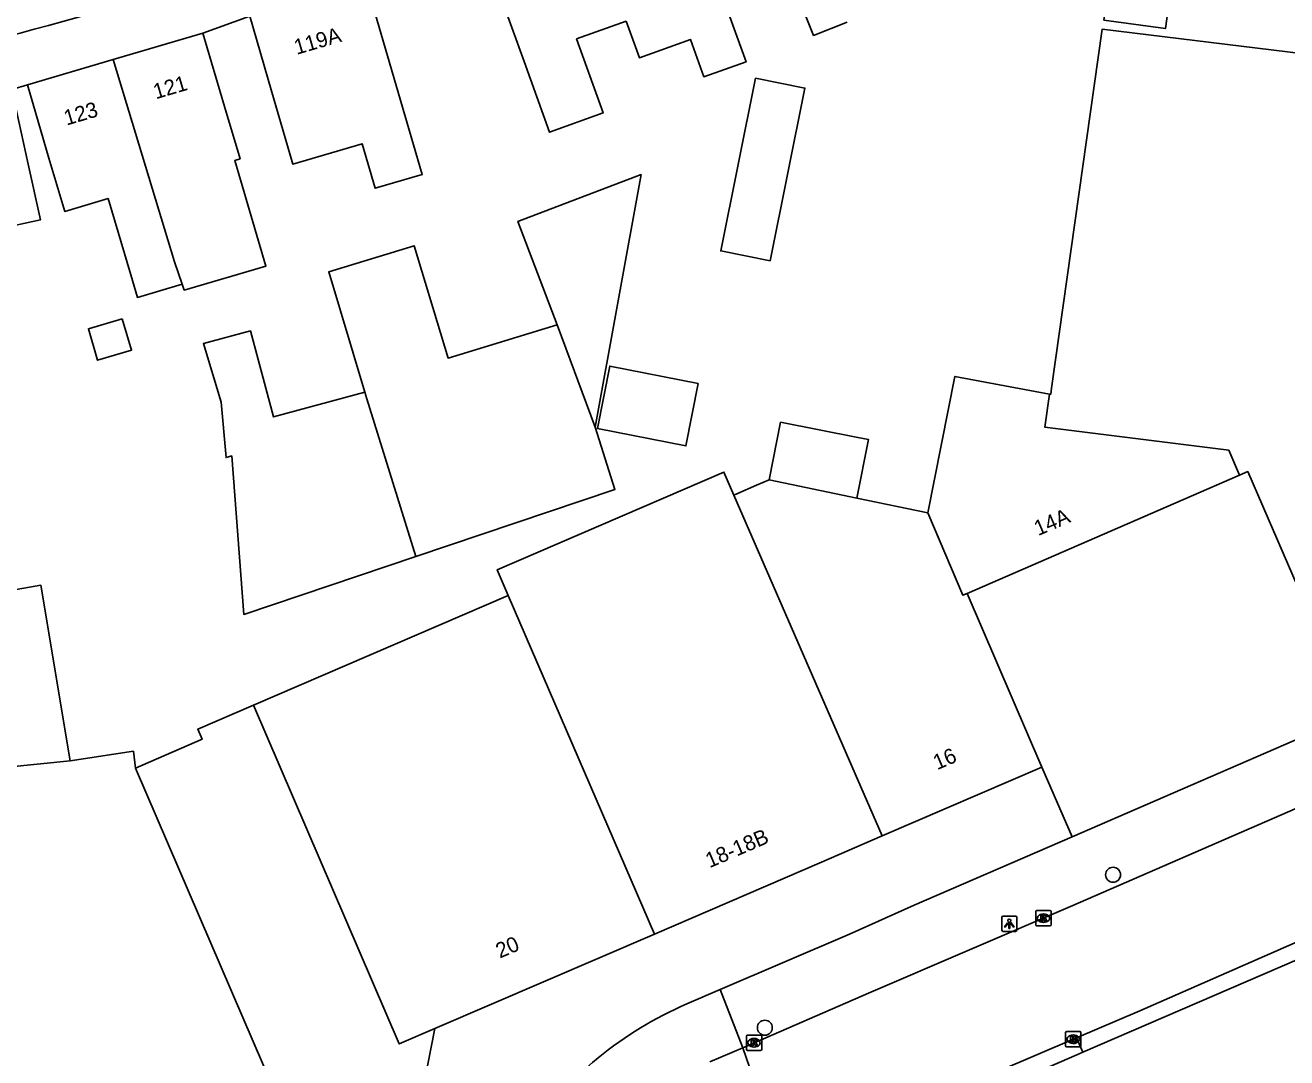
# Model space of a CAD drawing. Extents: x 158087 to 159494, y 382905 to 383981.
# Drawn here: x 158768.8 to 158851.3, y 383075.4 to 383142.9 of the extents above; entities that cross this region are included whole.
import ezdxf

# ---------------------------------------------------------------- set-up
doc = ezdxf.new("R2010")
doc.units = 0
for name, color, linetype in [('IMGEO_Boom', 7, 'Continuous'), ('IMGEO_Erf', 7, 'Continuous'), ('IMGEO_Fietspad_gesloten', 7, 'Continuous'), ('IMGEO_Hek', 7, 'Continuous'), ('IMGEO_Kolk', 7, 'Continuous'), ('IMGEO_Lichtpunt', 7, 'Continuous'), ('IMGEO_Pand', 7, 'Continuous'), ('IMGEO_Pand_nummerreeks', 7, 'Continuous'), ('IMGEO_Rijbaan_lokaal_open', 7, 'Continuous'), ('IMGEO_Voetpad_open', 7, 'Continuous')]:
    doc.layers.add(name, color=color, linetype=linetype)

msp = doc.modelspace()

# ---------------------------------------------------------------- linework, layer by layer
at = {"layer": 'IMGEO_Boom'}
for centre in [(158839.951, 383087.397), (158817.188, 383077.403)]:
    msp.add_circle(centre, 0.489, dxfattribs=at)
at = {"layer": 'IMGEO_Erf'}
msp.add_lwpolyline([(158771.783, 383094.846), (158775.916, 383095.471), (158776.04, 383094.375)], dxfattribs=at)
at = {"layer": 'IMGEO_Fietspad_gesloten'}
for centre, radius, start, end in [((158698.711, 383393.428), 258.544, 280.72096, 287.8487), ((158668.655, 383515.051), 385.778, 281.56004, 286.147)]:
    msp.add_arc(centre, radius, start, end, dxfattribs=at)
at = {"layer": 'IMGEO_Hek'}
msp.add_lwpolyline([(158837.267, 383089.875), (158835.292, 383094.434)], dxfattribs=at)
at = {"layer": 'IMGEO_Kolk'}
for p, q in [((158834.899, 383084.135), (158834.899, 383084.987)), ((158834.974, 383085.061), (158835.826, 383085.061)), ((158835.9, 383084.987), (158835.9, 383084.135)), ((158835.41, 383084.281), (158835.385, 383084.281)), ((158835.387, 383084.841), (158835.412, 383084.841)), ((158835.826, 383084.061), (158834.974, 383084.061)), ((158815.98, 383075.991), (158815.98, 383076.843)), ((158816.055, 383076.917), (158816.907, 383076.917)), ((158816.468, 383076.697), (158816.493, 383076.697)), ((158816.981, 383076.843), (158816.981, 383075.991)), ((158836.844, 383076.224), (158836.844, 383077.076)), ((158836.919, 383077.15), (158837.771, 383077.15)), ((158837.332, 383076.93), (158837.357, 383076.93)), ((158837.845, 383077.076), (158837.845, 383076.224)), ((158816.907, 383075.917), (158816.055, 383075.917)), ((158816.491, 383076.137), (158816.466, 383076.137)), ((158837.771, 383076.15), (158836.919, 383076.15)), ((158837.355, 383076.37), (158837.33, 383076.37))]:
    msp.add_line(p, q, dxfattribs=at)
for points in [[(158834.899, 383084.135), (158834.899, 383084.987)], [(158834.974, 383085.061), (158835.826, 383085.061)], [(158835.9, 383084.987), (158835.9, 383084.135)], [(158835.22, 383084.761), (158835.343, 383084.761), (158835.343, 383084.61), (158835.473, 383084.761), (158835.637, 383084.761), (158835.491, 383084.61), (158835.644, 383084.361), (158835.492, 383084.361), (158835.407, 383084.525), (158835.343, 383084.458), (158835.343, 383084.361), (158835.22, 383084.361), (158835.22, 383084.761)], [(158835.826, 383084.061), (158834.974, 383084.061)], [(158815.98, 383075.991), (158815.98, 383076.843)], [(158816.055, 383076.917), (158816.907, 383076.917)], [(158816.981, 383076.843), (158816.981, 383075.991)], [(158836.844, 383076.224), (158836.844, 383077.076)], [(158836.919, 383077.15), (158837.771, 383077.15)], [(158837.165, 383076.85), (158837.288, 383076.85), (158837.288, 383076.699), (158837.418, 383076.85), (158837.582, 383076.85), (158837.436, 383076.699), (158837.589, 383076.45), (158837.437, 383076.45), (158837.352, 383076.614), (158837.288, 383076.547), (158837.288, 383076.45), (158837.165, 383076.45), (158837.165, 383076.85)], [(158837.845, 383077.076), (158837.845, 383076.224)], [(158816.907, 383075.917), (158816.055, 383075.917)], [(158816.301, 383076.617), (158816.424, 383076.617), (158816.424, 383076.466), (158816.554, 383076.617), (158816.718, 383076.617), (158816.572, 383076.466), (158816.725, 383076.217), (158816.573, 383076.217), (158816.488, 383076.381), (158816.424, 383076.314), (158816.424, 383076.217), (158816.301, 383076.217), (158816.301, 383076.617)], [(158837.771, 383076.15), (158836.919, 383076.15)]]:
    msp.add_lwpolyline(points, dxfattribs=at)
for centre, start, end in [((158834.976, 383084.985), 91.55205, 178.44795), ((158834.976, 383084.985), 91.55205, 178.44795), ((158835.824, 383084.985), 1.55205, 88.44795), ((158835.824, 383084.985), 1.55205, 88.44795), ((158834.976, 383084.137), 181.55205, 268.44795), ((158834.976, 383084.137), 181.55205, 268.44795), ((158835.824, 383084.137), 271.55205, 358.44795), ((158835.824, 383084.137), 271.55205, 358.44795), ((158816.057, 383076.841), 91.55205, 178.44795), ((158816.057, 383076.841), 91.55205, 178.44795), ((158816.905, 383076.841), 1.55205, 88.44795), ((158816.905, 383076.841), 1.55205, 88.44795), ((158836.921, 383077.074), 91.55205, 178.44795), ((158836.921, 383077.074), 91.55205, 178.44795), ((158837.769, 383077.074), 1.55205, 88.44795), ((158837.769, 383077.074), 1.55205, 88.44795), ((158816.057, 383075.993), 181.55205, 268.44795), ((158816.057, 383075.993), 181.55205, 268.44795), ((158816.905, 383075.993), 271.55205, 358.44795), ((158816.905, 383075.993), 271.55205, 358.44795), ((158836.921, 383076.226), 181.55205, 268.44795), ((158836.921, 383076.226), 181.55205, 268.44795), ((158837.769, 383076.226), 271.55205, 358.44795), ((158837.769, 383076.226), 271.55205, 358.44795)]:
    msp.add_arc(centre, 0.0765, start, end, dxfattribs=at)
for centre, major_axis, ratio, start_param, end_param in [((158835.386, 383084.561), (-0.387, 0.002), 0.722429, 4.712389, 7.853982), ((158835.411, 383084.561), (-0.39, 0.002), 0.717154, 1.570796, 4.712389), ((158816.467, 383076.417), (-0.387, 0.002), 0.722429, 4.712389, 7.853982), ((158816.492, 383076.417), (-0.39, 0.002), 0.717154, 1.570796, 4.712389), ((158837.331, 383076.65), (-0.387, 0.002), 0.722429, 4.712389, 7.853982), ((158837.356, 383076.65), (-0.39, 0.002), 0.717154, 1.570796, 4.712389)]:
    msp.add_ellipse(centre, major_axis=major_axis, ratio=ratio, start_param=start_param, end_param=end_param, dxfattribs=at)
at = {"layer": 'IMGEO_Lichtpunt'}
for p, q in [((158832.67, 383084.602), (158832.67, 383083.795)), ((158832.67, 383084.602), (158832.67, 383083.795)), ((158833.572, 383084.697), (158832.764, 383084.697)), ((158833.572, 383084.697), (158832.764, 383084.697)), ((158833.666, 383083.795), (158833.666, 383084.602)), ((158833.666, 383083.795), (158833.666, 383084.602)), ((158832.764, 383083.701), (158833.572, 383083.701)), ((158832.764, 383083.701), (158833.572, 383083.701))]:
    msp.add_line(p, q, dxfattribs=at)
for points in [[(158833.044, 383084.266), (158833.083, 383084.238), (158832.895, 383083.976), (158832.857, 383084.003), (158833.044, 383084.266)], [(158833.146, 383084.218), (158833.193, 383084.218), (158833.193, 383083.896), (158833.146, 383083.896), (158833.146, 383084.218)], [(158833.256, 383084.238), (158833.294, 383084.265), (158833.481, 383084.003), (158833.442, 383083.975), (158833.256, 383084.238)]]:
    msp.add_lwpolyline(points, dxfattribs=at)
msp.add_circle((158833.169, 383084.4), 0.0994, dxfattribs=at)
for centre, start, end in [((158832.764, 383084.602), 90, 180), ((158832.764, 383084.602), 90, 180), ((158833.572, 383084.602), 0, 90), ((158833.572, 383084.602), 0, 90), ((158832.764, 383083.795), 180, 270), ((158832.764, 383083.795), 180, 270), ((158833.572, 383083.795), 270, 0), ((158833.572, 383083.795), 270, 360)]:
    msp.add_arc(centre, 0.0946, start, end, dxfattribs=at)
at = {"layer": 'IMGEO_Pand'}
for points in [[(158811.247, 383153.565), (158812.933, 383148.858), (158814.196, 383145.423), (158815.964, 383140.55), (158813.201, 383139.56), (158812.324, 383142.006), (158808.992, 383140.812), (158808.134, 383143.204)], [(158822.57, 383143.14), (158820.373, 383142.265), (158818.432, 383147.137), (158815.352, 383145.917), (158814.009, 383149.261), (158812.159, 383153.905)], [(158808.134, 383143.204), (158804.877, 383142.037), (158806.612, 383137.197), (158803.11, 383135.942), (158801.451, 383140.57), (158799.764, 383145.276), (158801.062, 383145.741), (158799.736, 383149.44)], [(158839.89, 383147.065), (158843.903, 383146.501), (158843.37, 383142.708), (158839.357, 383143.272), (158839.89, 383147.065)], [(158784.433, 383143.784), (158791.131, 383145.736), (158792.53, 383140.936), (158794.791, 383133.174), (158791.722, 383132.28), (158790.877, 383135.182), (158786.328, 383133.857), (158784.912, 383138.716), (158783.514, 383143.516)], [(158835.79, 383118.824), (158835.877, 383118.808), (158835.934, 383119.214), (158839.228, 383142.665), (158854.375, 383140.825)], [(158780.446, 383142.411), (158774.589, 383140.686)], [(158779.107, 383126), (158779.238, 383125.616), (158784.571, 383127.19), (158782.537, 383134.097), (158782.886, 383134.2), (158781.859, 383137.615), (158780.446, 383142.411)], [(158774.589, 383140.686), (158768.981, 383139.034)], [(158774.589, 383140.686), (158778.61, 383127.458), (158779.107, 383126)], [(158816.582, 383139.474), (158819.803, 383138.826), (158817.532, 383127.533), (158814.31, 383128.181), (158816.582, 383139.474)], [(158767.963, 383138.736), (158769.032, 383133.852), (158769.832, 383130.21), (158767.012, 383129.594), (158768.113, 383124.565), (158765.261, 383123.941)], [(158779.107, 383126), (158776.173, 383125.135), (158775.738, 383126.612), (158774.269, 383131.598), (158771.422, 383130.767), (158770.394, 383134.238), (158768.981, 383139.034)], [(158803.623, 383123.344), (158801.052, 383130.105), (158809.097, 383133.165), (158806.106, 383116.667)], [(158791.05, 383118.936), (158788.678, 383126.816), (158794.26, 383128.513), (158796.49, 383121.176), (158803.623, 383123.344)], [(158775.185, 383123.75), (158775.793, 383121.687), (158773.576, 383121.034), (158772.969, 383123.097), (158775.185, 383123.75)], [(158794.368, 383108.199), (158783.124, 383104.42), (158782.344, 383114.774), (158781.968, 383114.673), (158781.656, 383118.296), (158780.492, 383122.122), (158783.557, 383122.948), (158785.071, 383117.327), (158791.05, 383118.936)], [(158803.623, 383123.344), (158806.106, 383116.667)], [(158812.83, 383119.506), (158812.025, 383115.432), (158806.244, 383116.573), (158807.049, 383120.648), (158812.83, 383119.506)], [(158827.839, 383111.06), (158829.609, 383119.975), (158835.79, 383118.824)], [(158794.368, 383108.199), (158791.181, 383118.5), (158791.05, 383118.936)], [(158835.79, 383118.824), (158835.483, 383116.666), (158847.514, 383115.149), (158848.215, 383113.518)], [(158806.106, 383116.667), (158807.383, 383112.575), (158794.368, 383108.199)], [(158817.469, 383113.21), (158818.213, 383116.982), (158823.262, 383115.987), (158823.966, 383115.848), (158823.211, 383112.02)], [(158800.419, 383105.658), (158799.697, 383107.335), (158814.516, 383113.718), (158815.168, 383112.219)], [(158815.168, 383112.219), (158815.349, 383112.297), (158816.653, 383112.859), (158817.469, 383113.21)], [(158823.211, 383112.02), (158817.469, 383113.21)], [(158848.215, 383113.518), (158830.42, 383105.793)], [(158848.215, 383113.518), (158848.758, 383113.754), (158853.662, 383102.419), (158865.614, 383107.575), (158870.673, 383109.757)], [(158824.863, 383089.942), (158815.168, 383112.219)], [(158823.211, 383112.02), (158827.839, 383111.06)], [(158827.839, 383111.06), (158830.13, 383105.667), (158830.42, 383105.793)], [(158767.506, 383105.922), (158769.869, 383106.324), (158771.783, 383094.846)], [(158783.762, 383098.483), (158800.419, 383105.658)], [(158800.419, 383105.658), (158809.97, 383083.526)], [(158830.42, 383105.793), (158835.292, 383094.434), (158824.863, 383089.942)], [(158776.04, 383094.375), (158780.403, 383096.255), (158780.119, 383096.914), (158783.762, 383098.483)], [(158795.608, 383077.34), (158793.286, 383076.339), (158783.762, 383098.483)], [(158761.199, 383093.782), (158771.783, 383094.846)], [(158776.04, 383094.375), (158786.505, 383070.079), (158789.002, 383069.567), (158793.9, 383068.563)], [(158824.863, 383089.942), (158820.883, 383088.227), (158809.97, 383083.526)], [(158809.97, 383083.526), (158795.608, 383077.34)], [(158795.608, 383077.34), (158793.9, 383068.563)]]:
    msp.add_lwpolyline(points, dxfattribs=at)
at = {"layer": 'IMGEO_Rijbaan_lokaal_open'}
for points in [[(158837.57, 383076.747), (158841.699, 383078.51), (158861.173, 383087.039), (158876.569, 383093.744), (158889.932, 383099.442), (158919.966, 383112.427), (158936.388, 383119.543)], [(158906.765, 383115.503), (158901.627, 383113.355), (158890.378, 383108.368), (158884.677, 383105.886), (158869.573, 383099.365), (158860.515, 383095.469), (158837.171, 383085.317), (158823.954, 383079.663), (158815.746, 383076.096)], [(158818.333, 383068.56), (158824.654, 383071.232), (158837.57, 383076.747)], [(158815.746, 383076.096), (158813.597, 383075.162)], [(158815.746, 383076.096), (158818.333, 383068.56)]]:
    msp.add_lwpolyline(points, dxfattribs=at)
at = {"layer": 'IMGEO_Voetpad_open'}
for points in [[(158783.514, 383143.516), (158780.446, 383142.411)], [(158768.981, 383139.034), (158767.963, 383138.736)], [(158904.772, 383119.136), (158855.36, 383097.718), (158837.267, 383089.875), (158826.959, 383085.407), (158822.73, 383083.523), (158814.262, 383079.888)], [(158936.852, 383118.469), (158837.977, 383075.801)], [(158814.262, 383079.888), (158812.082, 383078.952)], [(158814.262, 383079.888), (158815.746, 383076.096)], [(158837.977, 383075.801), (158837.57, 383076.747)], [(158837.977, 383075.801), (158837.572, 383075.626), (158818.806, 383067.474)]]:
    msp.add_lwpolyline(points, dxfattribs=at)
for centre, radius, start, end in [((158821.81, 383056.377), 24.582, 113.31105, 129.1643), ((158824.024, 383054.249), 27.633, 129.9378, 146.057)]:
    msp.add_arc(centre, radius, start, end, dxfattribs=at)

# ---------------------------------------------------------------- texts
at = {"layer": 'IMGEO_Pand_nummerreeks'}
for s, rotation, p in [('119A', 16.24894, (158786.584, 383140.995)), ('121', 16.40951, (158777.38, 383138.089)), ('123', 16.40951, (158771.539, 383136.368)), ('14A', 23.30176, (158835.051, 383109.532)), ('16', 23.30219, (158828.454, 383094.232)), ('18-18B', 23.30792, (158813.576, 383087.824)), ('20', 23.30636, (158799.867, 383081.918))]:
    msp.add_text(s, height=1, rotation=rotation, dxfattribs=at).set_placement(p)

doc.saveas('drawing.dxf')
